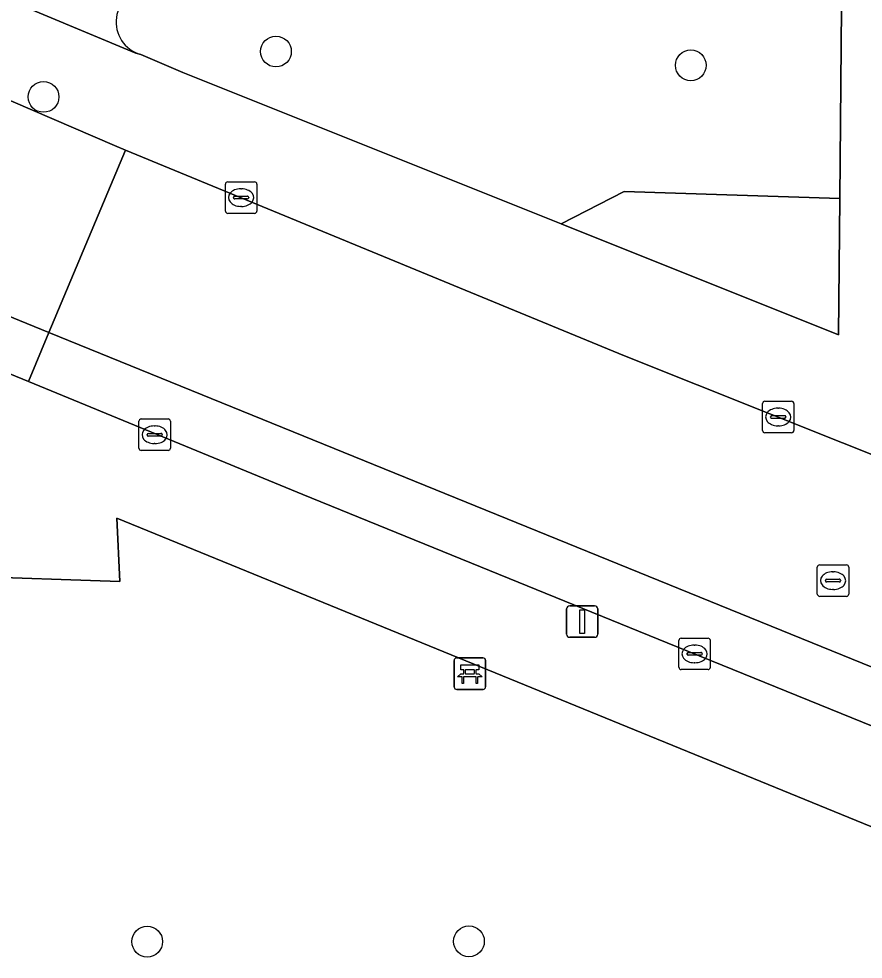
# Model space of a CAD drawing. Extents: x 160023 to 161302, y 384750 to 385707.
# Drawn here: x 160678.68 to 160705.53, y 384989.94 to 385019.84 of the extents above; entities that cross this region are included whole.
import ezdxf

# ---------------------------------------------------------------- set-up
doc = ezdxf.new("R2010")
doc.units = 0
for name, color, linetype in [('IMGEO_Bank', 7, 'Continuous'), ('IMGEO_Boom', 7, 'Continuous'), ('IMGEO_Groenvoorziening', 7, 'Continuous'), ('IMGEO_Kolk', 7, 'Continuous'), ('IMGEO_Lichtmast', 7, 'Continuous'), ('IMGEO_Parkeervlak_open', 7, 'Continuous'), ('IMGEO_Rijbaan_lokaal_gesloten', 7, 'Continuous'), ('IMGEO_Rioolput', 7, 'Continuous'), ('IMGEO_Voetpad_open', 7, 'Continuous')]:
    doc.layers.add(name, color=color, linetype=linetype)

msp = doc.modelspace()

# ---------------------------------------------------------------- linework, layer by layer
at = {"layer": 'IMGEO_Bank'}
for p, q in [((160692.521, 384998.593), (160692.521, 384999.434)), ((160692.521, 384999.434), (160692.521, 384998.593)), ((160692.596, 384999.518), (160693.437, 384999.518)), ((160693.437, 384999.518), (160692.596, 384999.518)), ((160693.521, 384999.443), (160693.521, 384998.602)), ((160693.521, 384998.602), (160693.521, 384999.443)), ((160692.83, 384999.024), (160692.83, 384999.13)), ((160692.874, 384999.13), (160692.874, 384999.024)), ((160693.162, 384999.136), (160692.88, 384999.136)), ((160693.168, 384999.024), (160693.168, 384999.13)), ((160693.212, 384999.13), (160693.212, 384999.024)), ((160693.218, 384998.916), (160692.825, 384998.916)), ((160692.88, 384999.018), (160693.162, 384999.018)), ((160693.446, 384998.518), (160692.605, 384998.518)), ((160692.605, 384998.518), (160693.446, 384998.518))]:
    msp.add_line(p, q, dxfattribs=at)
for points in [[(160692.824, 384999.136), (160692.738, 384999.136), (160692.738, 384999.297), (160693.301, 384999.297), (160693.301, 384999.136), (160693.218, 384999.136)], [(160692.768, 384998.916), (160692.626, 384998.916), (160692.738, 384999.018), (160692.824, 384999.018)], [(160692.818, 384998.909), (160692.818, 384998.702), (160692.775, 384998.702), (160692.775, 384998.909)], [(160693.218, 384999.018), (160693.301, 384999.018), (160693.413, 384998.916), (160693.274, 384998.916)], [(160693.268, 384998.909), (160693.268, 384998.702), (160693.224, 384998.702), (160693.224, 384998.909)]]:
    msp.add_lwpolyline(points, dxfattribs=at)
for centre, radius, start, end in [((160692.599, 384999.44), 0.0779, 92.4484, 184.2845), ((160692.599, 384999.44), 0.0779, 92.4484, 184.2845), ((160693.443, 384999.44), 0.0779, 2.4484, 94.2845), ((160693.443, 384999.44), 0.0779, 2.4484, 94.2845), ((160692.823, 384999.129), 0.00671, 2.8957, 87.1043), ((160692.823, 384999.025), 0.00671, 272.8957, 357.1043), ((160692.88, 384999.129), 0.00671, 92.8957, 177.1043), ((160692.88, 384999.025), 0.00671, 182.8957, 267.1043), ((160693.162, 384999.129), 0.00671, 2.8957, 87.1043), ((160693.162, 384999.025), 0.00671, 272.8957, 357.1043), ((160693.219, 384999.129), 0.00671, 92.8957, 177.1043), ((160693.219, 384999.025), 0.00671, 182.8957, 267.1043), ((160692.768, 384998.909), 0.00671, 2.8957, 87.1043), ((160692.825, 384998.909), 0.00671, 92.8957, 177.1043), ((160693.217, 384998.909), 0.00671, 2.8957, 87.1043), ((160693.274, 384998.909), 0.00671, 92.8957, 177.1043), ((160692.599, 384998.596), 0.0779, 182.4484, 274.2845), ((160692.599, 384998.596), 0.0779, 182.4484, 274.2845), ((160693.443, 384998.596), 0.0779, 272.4484, 4.2845), ((160693.443, 384998.596), 0.0779, 272.4484, 4.2845)]:
    msp.add_arc(centre, radius, start, end, dxfattribs=at)
at = {"layer": 'IMGEO_Boom'}
for centre in [(160686.854, 385018.796), (160700.046, 385018.357), (160679.463, 385017.353), (160682.759, 384990.5), (160692.991, 384990.509)]:
    msp.add_circle(centre, 0.489, dxfattribs=at)
at = {"layer": 'IMGEO_Groenvoorziening'}
for points in [[(160704.782, 385014.119), (160704.836, 385020.196), (160683.921, 385020.768)], [(160682.553, 385018.703), (160683.89, 385018.126)], [(160683.89, 385018.126), (160695.927, 385013.315)], [(160695.927, 385013.315), (160697.922, 385014.344), (160704.782, 385014.119)], [(160691.49, 385000), (160681.797, 385003.965), (160681.887, 385001.944), (160676.913, 385002.119), (160676.858, 385000), (160676.587, 384989.725), (160676.515, 384987.031), (160678.069, 384986.84), (160678.395, 384989.494), (160718.464, 384984.375), (160718.075, 384981.109), (160721.391, 384984.287), (160724.471, 384984.471)], [(160722.152, 384987.458), (160691.49, 385000)]]:
    msp.add_lwpolyline(points, dxfattribs=at)
msp.add_lwpolyline([(160695.927, 385013.315), (160704.743, 385009.791), (160704.782, 385014.119), (160697.922, 385014.344)], close=True, dxfattribs=at)
msp.add_arc((160682.836, 385019.732), 1.067, 89.6283, 254.617, dxfattribs=at)
at = {"layer": 'IMGEO_Kolk'}
for p, q in [((160685.246, 385013.726), (160685.246, 385014.578)), ((160685.321, 385014.652), (160686.173, 385014.652)), ((160686.247, 385014.578), (160686.247, 385013.726)), ((160685.734, 385014.432), (160685.759, 385014.432)), ((160685.505, 385014.146), (160685.505, 385014.158)), ((160685.943, 385014.109), (160685.545, 385014.109)), ((160685.548, 385014.195), (160685.946, 385014.195)), ((160685.989, 385014.158), (160685.989, 385014.146)), ((160685.757, 385013.872), (160685.732, 385013.872)), ((160686.173, 385013.652), (160685.321, 385013.652)), ((160702.325, 385006.751), (160702.325, 385007.603)), ((160702.4, 385007.677), (160703.252, 385007.677)), ((160702.813, 385007.457), (160702.838, 385007.457)), ((160703.326, 385007.603), (160703.326, 385006.751)), ((160682.571, 385007.114), (160683.423, 385007.114)), ((160702.584, 385007.171), (160702.584, 385007.183)), ((160703.022, 385007.134), (160702.624, 385007.134)), ((160702.627, 385007.22), (160703.025, 385007.22)), ((160703.068, 385007.183), (160703.068, 385007.171)), ((160682.496, 385006.188), (160682.496, 385007.04)), ((160682.984, 385006.894), (160683.009, 385006.894)), ((160683.497, 385007.04), (160683.497, 385006.188)), ((160702.836, 385006.897), (160702.811, 385006.897)), ((160682.755, 385006.608), (160682.755, 385006.62)), ((160683.193, 385006.571), (160682.795, 385006.571)), ((160682.798, 385006.657), (160683.196, 385006.657)), ((160683.239, 385006.62), (160683.239, 385006.608)), ((160703.252, 385006.677), (160702.4, 385006.677)), ((160683.007, 385006.334), (160682.982, 385006.334)), ((160683.423, 385006.114), (160682.571, 385006.114)), ((160699.666, 384999.22), (160699.666, 385000.072)), ((160699.741, 385000.146), (160700.593, 385000.146)), ((160700.154, 384999.926), (160700.179, 384999.926)), ((160700.667, 385000.072), (160700.667, 384999.22)), ((160699.925, 384999.64), (160699.925, 384999.652)), ((160699.968, 384999.689), (160700.366, 384999.689)), ((160700.409, 384999.652), (160700.409, 384999.64)), ((160700.363, 384999.603), (160699.965, 384999.603)), ((160700.177, 384999.366), (160700.152, 384999.366)), ((160700.593, 384999.146), (160699.741, 384999.146))]:
    msp.add_line(p, q, dxfattribs=at)
for points in [[(160685.246, 385013.726), (160685.246, 385014.578)], [(160685.321, 385014.652), (160686.173, 385014.652)], [(160686.247, 385014.578), (160686.247, 385013.726)], [(160686.173, 385013.652), (160685.321, 385013.652)], [(160702.325, 385006.751), (160702.325, 385007.603)], [(160702.4, 385007.677), (160703.252, 385007.677)], [(160703.326, 385007.603), (160703.326, 385006.751)], [(160682.571, 385007.114), (160683.423, 385007.114)], [(160682.496, 385006.188), (160682.496, 385007.04)], [(160683.497, 385007.04), (160683.497, 385006.188)], [(160703.252, 385006.677), (160702.4, 385006.677)], [(160683.423, 385006.114), (160682.571, 385006.114)], [(160699.666, 384999.22), (160699.666, 385000.072)], [(160699.741, 385000.146), (160700.593, 385000.146)], [(160700.667, 385000.072), (160700.667, 384999.22)], [(160700.593, 384999.146), (160699.741, 384999.146)]]:
    msp.add_lwpolyline(points, dxfattribs=at)
for centre, radius, start, end in [((160685.323, 385014.576), 0.0765, 91.552, 178.448), ((160685.323, 385014.576), 0.0765, 91.552, 178.448), ((160686.171, 385014.576), 0.0765, 1.552, 88.448), ((160686.171, 385014.576), 0.0765, 1.552, 88.448), ((160685.545, 385014.155), 0.0403, 85.8775, 175.7526), ((160685.542, 385014.145), 0.0366, 178.938, 274.7102), ((160685.946, 385014.152), 0.043, 264.8664, 352.4533), ((160685.95, 385014.157), 0.0386, 1.7309, 96.639), ((160685.323, 385013.728), 0.0765, 181.552, 268.448), ((160685.323, 385013.728), 0.0765, 181.552, 268.448), ((160686.171, 385013.728), 0.0765, 271.552, 358.448), ((160686.171, 385013.728), 0.0765, 271.552, 358.448), ((160702.402, 385007.601), 0.0765, 91.552, 178.448), ((160702.402, 385007.601), 0.0765, 91.552, 178.448), ((160703.25, 385007.601), 0.0765, 1.552, 88.448), ((160703.25, 385007.601), 0.0765, 1.552, 88.448), ((160682.573, 385007.038), 0.0765, 91.552, 178.448), ((160682.573, 385007.038), 0.0765, 91.552, 178.448), ((160683.421, 385007.038), 0.0765, 1.552, 88.448), ((160683.421, 385007.038), 0.0765, 1.552, 88.448), ((160702.624, 385007.18), 0.0403, 85.8775, 175.7526), ((160702.621, 385007.17), 0.0366, 178.938, 274.7102), ((160703.025, 385007.177), 0.043, 264.8664, 352.4533), ((160703.029, 385007.182), 0.0386, 1.7309, 96.639), ((160682.795, 385006.617), 0.0403, 85.8775, 175.7526), ((160682.792, 385006.607), 0.0366, 178.938, 274.7102), ((160683.196, 385006.614), 0.043, 264.8664, 352.4533), ((160683.2, 385006.619), 0.0386, 1.7309, 96.639), ((160702.402, 385006.753), 0.0765, 181.552, 268.448), ((160702.402, 385006.753), 0.0765, 181.552, 268.448), ((160703.25, 385006.753), 0.0765, 271.552, 358.448), ((160703.25, 385006.753), 0.0765, 271.552, 358.448), ((160682.573, 385006.19), 0.0765, 181.552, 268.448), ((160682.573, 385006.19), 0.0765, 181.552, 268.448), ((160683.421, 385006.19), 0.0765, 271.552, 358.448), ((160683.421, 385006.19), 0.0765, 271.552, 358.448), ((160699.743, 385000.07), 0.0765, 91.552, 178.448), ((160699.743, 385000.07), 0.0765, 91.552, 178.448), ((160700.591, 385000.07), 0.0765, 1.552, 88.448), ((160700.591, 385000.07), 0.0765, 1.552, 88.448), ((160699.965, 384999.649), 0.0403, 85.8775, 175.7526), ((160699.962, 384999.639), 0.0366, 178.938, 274.7102), ((160700.366, 384999.646), 0.043, 264.8664, 352.4533), ((160700.37, 384999.651), 0.0386, 1.7309, 96.639), ((160699.743, 384999.222), 0.0765, 181.552, 268.448), ((160699.743, 384999.222), 0.0765, 181.552, 268.448), ((160700.591, 384999.222), 0.0765, 271.552, 358.448), ((160700.591, 384999.222), 0.0765, 271.552, 358.448)]:
    msp.add_arc(centre, radius, start, end, dxfattribs=at)
for centre, major_axis, ratio, start_param, end_param in [((160685.733, 385014.152), (-0.387, 0.002), 0.722429, 4.712389, 7.853982), ((160685.758, 385014.152), (-0.39, 0.002), 0.717154, 1.570796, 4.712389), ((160702.812, 385007.177), (-0.387, 0.002), 0.722429, 4.712389, 7.853982), ((160702.837, 385007.177), (-0.39, 0.002), 0.717154, 1.570796, 4.712389), ((160682.983, 385006.614), (-0.387, 0.002), 0.722429, 4.712389, 7.853982), ((160683.008, 385006.614), (-0.39, 0.002), 0.717154, 1.570796, 4.712389), ((160700.153, 384999.646), (-0.387, 0.002), 0.722429, 4.712389, 7.853982), ((160700.178, 384999.646), (-0.39, 0.002), 0.717154, 1.570796, 4.712389)]:
    msp.add_ellipse(centre, major_axis=major_axis, ratio=ratio, start_param=start_param, end_param=end_param, dxfattribs=at)
at = {"layer": 'IMGEO_Lichtmast'}
for p, q in [((160696.198, 385001.174), (160696.988, 385001.174)), ((160696.988, 385001.174), (160696.198, 385001.174)), ((160696.098, 385000.274), (160696.098, 385001.074)), ((160696.098, 385001.074), (160696.098, 385000.274)), ((160697.088, 385001.074), (160697.088, 385000.274)), ((160697.088, 385000.274), (160697.088, 385001.074)), ((160696.988, 385000.174), (160696.198, 385000.174)), ((160696.198, 385000.174), (160696.988, 385000.174))]:
    msp.add_line(p, q, dxfattribs=at)
msp.add_lwpolyline([(160696.518, 385001.049), (160696.668, 385001.049), (160696.668, 385000.299), (160696.518, 385000.299), (160696.518, 385001.049)], dxfattribs=at)
for centre, start, end in [((160696.198, 385001.074), 90, 180), ((160696.198, 385001.074), 90, 180), ((160696.988, 385001.074), 0, 90), ((160696.988, 385001.074), 360, 90), ((160696.198, 385000.274), 180, 270), ((160696.198, 385000.274), 180, 270), ((160696.988, 385000.274), 270, 0), ((160696.988, 385000.274), 270, 0)]:
    msp.add_arc(centre, 0.1, start, end, dxfattribs=at)
at = {"layer": 'IMGEO_Parkeervlak_open'}
msp.add_lwpolyline([(160664.436, 385014.299), (160668.783, 385012.492), (160678.981, 385008.301), (160679.636, 385009.86), (160665.07, 385015.82)], close=True, dxfattribs=at)
msp.add_lwpolyline([(160720.745, 384991.78), (160722.313, 384992.334), (160722.963, 384992.25), (160679.636, 385009.86), (160678.981, 385008.301), (160687.71, 385004.714), (160699.297, 385000), (160707.934, 384996.486), (160718.081, 384992.307), (160719.096, 384991.924)], dxfattribs=at)
at = {"layer": 'IMGEO_Rijbaan_lokaal_gesloten'}
for points in [[(160677.84, 385020.653), (160677.883, 385023.76), (160677.894, 385024.55), (160674.398, 385024.598), (160674.322, 385022.108), (160674.225, 385018.942), (160672.047, 385019.862), (160667.501, 385021.654), (160665.07, 385015.82), (160679.636, 385009.86), (160682.074, 385015.664), (160681.717, 385015.811), (160677.797, 385017.49)], [(160724.753, 384998.385), (160718.686, 385000.836), (160714.057, 385002.695), (160697.94, 385009.125), (160682.074, 385015.664), (160679.636, 385009.86), (160722.963, 384992.25), (160723.18, 384992.222), (160725.512, 384998.106)]]:
    msp.add_lwpolyline(points, close=True, dxfattribs=at)
at = {"layer": 'IMGEO_Rioolput'}
for p, q in [((160704.069, 385001.55), (160704.069, 385002.402)), ((160704.144, 385002.476), (160704.996, 385002.476)), ((160705.07, 385002.402), (160705.07, 385001.55)), ((160704.371, 385002.019), (160704.769, 385002.019)), ((160704.557, 385002.256), (160704.582, 385002.256)), ((160704.328, 385001.97), (160704.328, 385001.982)), ((160704.766, 385001.933), (160704.368, 385001.933)), ((160704.812, 385001.982), (160704.812, 385001.97)), ((160704.996, 385001.476), (160704.144, 385001.476)), ((160704.58, 385001.696), (160704.555, 385001.696))]:
    msp.add_line(p, q, dxfattribs=at)
for points in [[(160704.069, 385001.55), (160704.069, 385002.402)], [(160704.144, 385002.476), (160704.996, 385002.476)], [(160705.07, 385002.402), (160705.07, 385001.55)], [(160704.996, 385001.476), (160704.144, 385001.476)]]:
    msp.add_lwpolyline(points, dxfattribs=at)
for centre, radius, start, end in [((160704.146, 385002.4), 0.0765, 91.552, 178.448), ((160704.146, 385002.4), 0.0765, 91.552, 178.448), ((160704.994, 385002.4), 0.0765, 1.552, 88.448), ((160704.994, 385002.4), 0.0765, 1.552, 88.448), ((160704.368, 385001.979), 0.0403, 85.8775, 175.7526), ((160704.773, 385001.981), 0.0386, 1.7309, 96.639), ((160704.365, 385001.969), 0.0366, 178.938, 274.7102), ((160704.769, 385001.976), 0.043, 264.8664, 352.4533), ((160704.146, 385001.552), 0.0765, 181.552, 268.448), ((160704.146, 385001.552), 0.0765, 181.552, 268.448), ((160704.994, 385001.552), 0.0765, 271.552, 358.448), ((160704.994, 385001.552), 0.0765, 271.552, 358.448)]:
    msp.add_arc(centre, radius, start, end, dxfattribs=at)
for centre, major_axis, ratio, start_param, end_param in [((160704.556, 385001.976), (-0.387, 0.002), 0.722429, 4.712389, 7.853982), ((160704.581, 385001.976), (-0.39, 0.002), 0.717154, 1.570796, 4.712389)]:
    msp.add_ellipse(centre, major_axis=major_axis, ratio=ratio, start_param=start_param, end_param=end_param, dxfattribs=at)
at = {"layer": 'IMGEO_Voetpad_open'}
for points in [[(160577.541, 385046.294), (160585.944, 385043.191), (160619.435, 385029.588), (160621.857, 385028.675), (160632.039, 385024.523), (160636.673, 385022.662), (160649.888, 385017.253), (160649.88, 385016.945), (160650.504, 385016.691), (160650.903, 385016.528), (160651.802, 385016.154), (160652.099, 385016.031), (160668.076, 385009.398), (160674.415, 385006.969), (160677.523, 385005.617), (160675.086, 385002.197), (160676.913, 385002.119), (160681.887, 385001.944), (160681.797, 385003.965), (160691.49, 385000), (160722.152, 384987.458)], [(160719.096, 384991.924), (160718.081, 384992.307), (160707.934, 384996.486), (160699.297, 385000), (160687.71, 385004.714), (160678.981, 385008.301), (160668.783, 385012.492), (160664.436, 385014.299), (160657.707, 385017.06), (160642.612, 385023.087), (160611.75, 385035.652), (160585.387, 385046.34)], [(160727.96, 385022.845), (160718.134, 385023.028), (160715.135, 385023.083), (160709.785, 385023.182), (160706.469, 385023.289), (160704.98, 385023.264), (160701.751, 385023.256), (160696.42, 385023.404), (160692.381, 385023.516), (160684.298, 385023.676), (160681.51, 385023.71), (160677.883, 385023.76), (160677.84, 385020.653), (160682.396, 385018.74), (160682.553, 385018.703)]]:
    msp.add_lwpolyline(points, dxfattribs=at)
msp.add_lwpolyline([(160695.927, 385013.315), (160683.89, 385018.126), (160682.553, 385018.703), (160682.396, 385018.74), (160677.84, 385020.653), (160677.797, 385017.49), (160681.717, 385015.811), (160682.074, 385015.664), (160697.94, 385009.125), (160714.057, 385002.695), (160718.686, 385000.836), (160724.753, 384998.385), (160725.512, 384998.106), (160731.322, 384995.803), (160731.394, 384998.726), (160723.255, 385002.15), (160705.986, 385009.198), (160706.111, 385014.075), (160706.266, 385020.111), (160704.836, 385020.196), (160704.782, 385014.119), (160704.743, 385009.791)], close=True, dxfattribs=at)
msp.add_arc((160682.836, 385019.732), 1.067, 89.6283, 254.617, dxfattribs=at)

doc.saveas('drawing.dxf')
